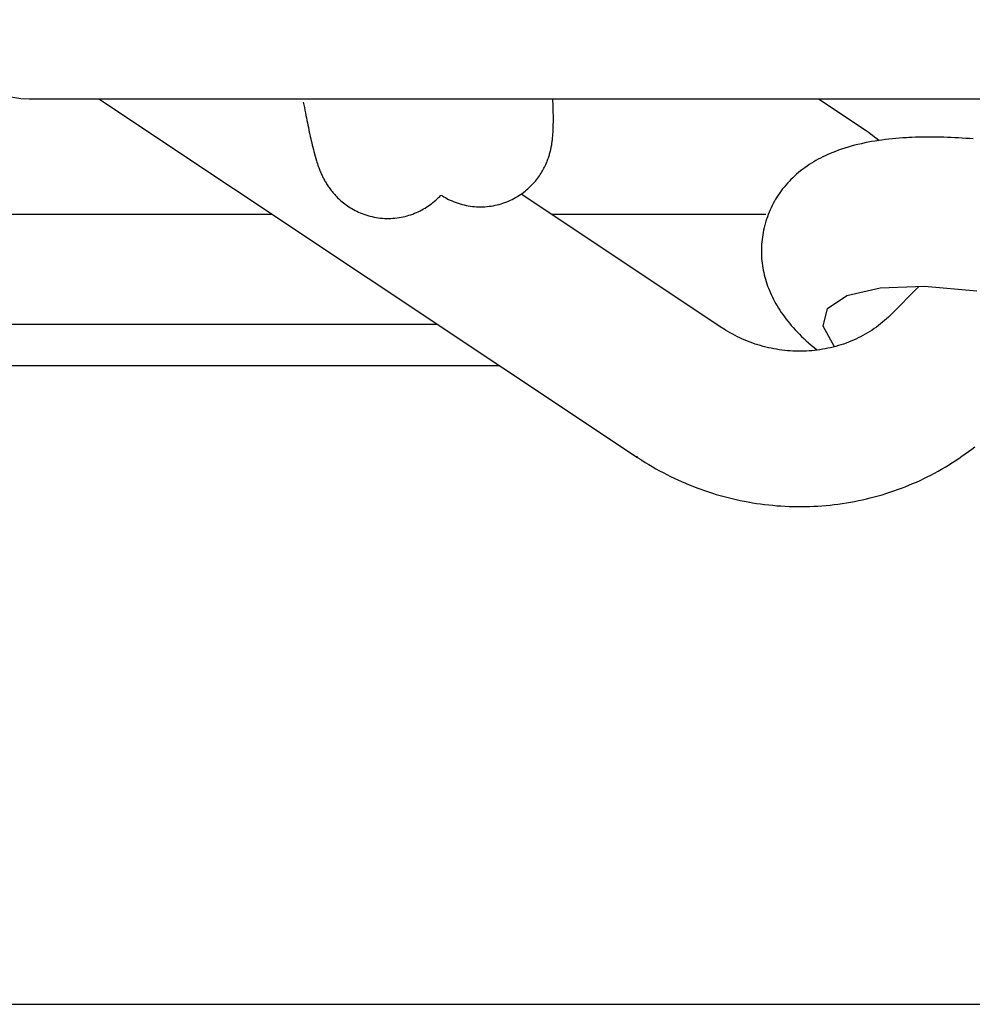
# Model space of a CAD drawing. Extents: x -169 to 2224, y 0 to 2796.
# Tile 387 of 530: x 1794.08 to 1794.806, y 984.015 to 984.764. Entities that reach past the tile are written whole.
import ezdxf

# ---------------------------------------------------------------- set-up
doc = ezdxf.new("R2010")
doc.units = 0
doc.header["$MEASUREMENT"] = 0
doc.layers.add('FREEZE-LINES', color=8, linetype='CONTINUOUS', plot=False)
doc.layers.add('SPILL-BUCKET', color=1, linetype='CONTINUOUS')

msp = doc.modelspace()

# ---------------------------------------------------------------- linework, layer by layer
at = {"layer": 'FREEZE-LINES', "linetype": 'Continuous'}
msp.add_line((1468.41345, 984.01471), (1934.57169, 984.01471), dxfattribs=at)
at = {"layer": 'SPILL-BUCKET', "linetype": 'Continuous'}
msp.add_line((1794.08715, 984.704), (1795.77306, 984.704), dxfattribs=at)
at = {"layer": 'SPILL-BUCKET', "color": 1, "linetype": 'Continuous'}
for p, q in [((1794.14032, 984.704), (1794.55062, 984.43099)), ((1794.29605, 984.70146), (1794.29644, 984.69938)), ((1794.48616, 984.70206), (1794.48608, 984.70397)), ((1794.48623, 984.70022), (1794.48616, 984.70206)), ((1794.48628, 984.69842), (1794.48623, 984.70022)), ((1794.68831, 984.704), (1794.72459, 984.67986)), ((1794.29644, 984.69938), (1794.29684, 984.69732)), ((1794.29684, 984.69732), (1794.29723, 984.69531)), ((1794.29723, 984.69531), (1794.29762, 984.69332)), ((1794.29762, 984.69332), (1794.298, 984.69138)), ((1794.48634, 984.69657), (1794.48628, 984.69842)), ((1794.48638, 984.69477), (1794.48634, 984.69657)), ((1794.48641, 984.69311), (1794.48638, 984.69477)), ((1794.48644, 984.69149), (1794.48641, 984.69311)), ((1794.298, 984.69138), (1794.29838, 984.68947)), ((1794.29838, 984.68947), (1794.29876, 984.68759)), ((1794.29876, 984.68759), (1794.29913, 984.68574)), ((1794.29913, 984.68574), (1794.29951, 984.68393)), ((1794.48643, 984.68452), (1794.48645, 984.68631)), ((1794.48645, 984.68979), (1794.48644, 984.69149)), ((1794.48646, 984.68813), (1794.48645, 984.68979)), ((1794.48645, 984.68631), (1794.48646, 984.68813)), ((1794.29951, 984.68393), (1794.29988, 984.68215)), ((1794.29988, 984.68215), (1794.30025, 984.6804)), ((1794.30025, 984.6804), (1794.30062, 984.67867)), ((1794.30062, 984.67867), (1794.30099, 984.67698)), ((1794.48615, 984.67746), (1794.48622, 984.67851)), ((1794.48622, 984.67851), (1794.48628, 984.67979)), ((1794.48628, 984.67979), (1794.48634, 984.68106)), ((1794.48634, 984.68106), (1794.48639, 984.68279)), ((1794.48639, 984.68279), (1794.48643, 984.68452)), ((1794.72459, 984.67986), (1794.72534, 984.67935)), ((1794.72534, 984.67935), (1794.72608, 984.67884)), ((1794.72608, 984.67884), (1794.72778, 984.67765)), ((1794.72778, 984.67765), (1794.72944, 984.67642)), ((1794.30099, 984.67698), (1794.30136, 984.6753)), ((1794.30136, 984.6753), (1794.30173, 984.67366)), ((1794.30173, 984.67366), (1794.30211, 984.67202)), ((1794.30211, 984.67202), (1794.30248, 984.67041)), ((1794.30248, 984.67041), (1794.30287, 984.66878)), ((1794.4853, 984.6697), (1794.48542, 984.67048)), ((1794.48542, 984.67048), (1794.48553, 984.67124)), ((1794.48553, 984.67124), (1794.48563, 984.67206)), ((1794.48563, 984.67206), (1794.48573, 984.67284)), ((1794.48573, 984.67284), (1794.48583, 984.67371)), ((1794.48583, 984.67371), (1794.48591, 984.67454)), ((1794.48591, 984.67454), (1794.486, 984.67548)), ((1794.486, 984.67548), (1794.48607, 984.6764)), ((1794.48607, 984.6764), (1794.48615, 984.67746)), ((1794.72361, 984.67045), (1794.72102, 984.66989)), ((1794.72621, 984.67097), (1794.72361, 984.67045)), ((1794.72882, 984.67145), (1794.72621, 984.67097)), ((1794.73145, 984.67189), (1794.72882, 984.67145)), ((1794.72944, 984.67642), (1794.73109, 984.67517)), ((1794.73109, 984.67517), (1794.7327, 984.67388)), ((1794.73406, 984.6723), (1794.73145, 984.67189)), ((1794.7327, 984.67388), (1794.73453, 984.67236)), ((1794.7367, 984.67267), (1794.73406, 984.6723)), ((1794.73933, 984.67301), (1794.7367, 984.67267)), ((1794.74198, 984.67332), (1794.73933, 984.67301)), ((1794.74462, 984.67359), (1794.74198, 984.67332)), ((1794.74728, 984.67384), (1794.74462, 984.67359)), ((1794.74994, 984.67405), (1794.74728, 984.67384)), ((1794.75261, 984.67424), (1794.74994, 984.67405)), ((1794.75395, 984.67432), (1794.75261, 984.67424)), ((1794.75529, 984.6744), (1794.75395, 984.67432)), ((1794.75715, 984.67451), (1794.75529, 984.6744)), ((1794.75831, 984.67457), (1794.75715, 984.67451)), ((1794.75948, 984.67462), (1794.75831, 984.67457)), ((1794.76215, 984.67474), (1794.75948, 984.67462)), ((1794.76485, 984.67483), (1794.76215, 984.67474)), ((1794.76753, 984.67489), (1794.76485, 984.67483)), ((1794.77024, 984.67493), (1794.76753, 984.67489)), ((1794.77294, 984.67495), (1794.77024, 984.67493)), ((1794.77567, 984.67494), (1794.77294, 984.67495)), ((1794.77838, 984.67491), (1794.77567, 984.67494)), ((1794.78112, 984.67486), (1794.77838, 984.67491)), ((1794.78386, 984.67479), (1794.78112, 984.67486)), ((1794.78661, 984.6747), (1794.78386, 984.67479)), ((1794.78936, 984.67458), (1794.78661, 984.6747)), ((1794.79213, 984.67445), (1794.78936, 984.67458)), ((1794.7949, 984.67429), (1794.79213, 984.67445)), ((1794.79768, 984.67412), (1794.7949, 984.67429)), ((1794.80047, 984.67392), (1794.79768, 984.67412)), ((1794.80326, 984.67371), (1794.80047, 984.67392)), ((1794.80606, 984.67348), (1794.80326, 984.67371)), ((1794.30287, 984.66878), (1794.30326, 984.66719)), ((1794.30326, 984.66719), (1794.30367, 984.66554)), ((1794.30367, 984.66554), (1794.30409, 984.66393)), ((1794.30409, 984.66393), (1794.30456, 984.66217)), ((1794.48364, 984.66217), (1794.48386, 984.66295)), ((1794.48386, 984.66295), (1794.48405, 984.6637)), ((1794.48405, 984.6637), (1794.48425, 984.66447)), ((1794.48425, 984.66447), (1794.48442, 984.66521)), ((1794.48442, 984.66521), (1794.48459, 984.66597)), ((1794.48459, 984.66597), (1794.48475, 984.6667)), ((1794.48475, 984.6667), (1794.4849, 984.66746)), ((1794.4849, 984.66746), (1794.48504, 984.66819)), ((1794.48504, 984.66819), (1794.48517, 984.66896)), ((1794.48517, 984.66896), (1794.4853, 984.6697)), ((1794.69932, 984.66324), (1794.69733, 984.66241)), ((1794.70132, 984.66403), (1794.69932, 984.66324)), ((1794.70365, 984.6649), (1794.70132, 984.66403)), ((1794.706, 984.66572), (1794.70365, 984.6649)), ((1794.70843, 984.66651), (1794.706, 984.66572)), ((1794.71087, 984.66726), (1794.70843, 984.66651)), ((1794.71337, 984.66798), (1794.71087, 984.66726)), ((1794.71589, 984.66866), (1794.71337, 984.66798)), ((1794.71845, 984.6693), (1794.71589, 984.66866)), ((1794.72102, 984.66989), (1794.71845, 984.6693)), ((1794.30456, 984.66217), (1794.30503, 984.66044)), ((1794.30503, 984.66044), (1794.30556, 984.65861)), ((1794.30556, 984.65861), (1794.30612, 984.65676)), ((1794.30612, 984.65676), (1794.30645, 984.6557)), ((1794.30645, 984.6557), (1794.3068, 984.65462)), ((1794.481, 984.6548), (1794.48137, 984.65567)), ((1794.48137, 984.65567), (1794.48172, 984.65653)), ((1794.48172, 984.65653), (1794.48205, 984.65736)), ((1794.48205, 984.65736), (1794.48236, 984.6582)), ((1794.48236, 984.6582), (1794.48264, 984.65901)), ((1794.48264, 984.65901), (1794.48292, 984.65982)), ((1794.48292, 984.65982), (1794.48317, 984.66061)), ((1794.48317, 984.66061), (1794.48342, 984.6614)), ((1794.48342, 984.6614), (1794.48364, 984.66217)), ((1794.68315, 984.65507), (1794.68139, 984.65395)), ((1794.68479, 984.65607), (1794.68315, 984.65507)), ((1794.68644, 984.65703), (1794.68479, 984.65607)), ((1794.68817, 984.65799), (1794.68644, 984.65703)), ((1794.6899, 984.65891), (1794.68817, 984.65799)), ((1794.69171, 984.65983), (1794.6899, 984.65891)), ((1794.69352, 984.66071), (1794.69171, 984.65983)), ((1794.69542, 984.66158), (1794.69352, 984.66071)), ((1794.69733, 984.66241), (1794.69542, 984.66158)), ((1794.3068, 984.65462), (1794.30713, 984.65365)), ((1794.30713, 984.65365), (1794.30747, 984.65267)), ((1794.30747, 984.65267), (1794.30778, 984.65181)), ((1794.30778, 984.65181), (1794.30811, 984.65093)), ((1794.30811, 984.65093), (1794.30841, 984.65014)), ((1794.30841, 984.65014), (1794.30874, 984.64933)), ((1794.30874, 984.64933), (1794.30904, 984.64858)), ((1794.30904, 984.64858), (1794.30937, 984.64781)), ((1794.30937, 984.64781), (1794.30968, 984.64709)), ((1794.47707, 984.64737), (1794.47767, 984.64835)), ((1794.47767, 984.64835), (1794.47823, 984.6493)), ((1794.47823, 984.6493), (1794.47876, 984.65025)), ((1794.47876, 984.65025), (1794.47927, 984.65119)), ((1794.47927, 984.65119), (1794.47974, 984.65211)), ((1794.47974, 984.65211), (1794.48018, 984.65302)), ((1794.48018, 984.65302), (1794.4806, 984.65392)), ((1794.4806, 984.65392), (1794.481, 984.6548)), ((1794.67318, 984.64788), (1794.67167, 984.64661)), ((1794.67474, 984.64915), (1794.67318, 984.64788)), ((1794.67632, 984.65038), (1794.67474, 984.64915)), ((1794.67798, 984.6516), (1794.67632, 984.65038)), ((1794.67965, 984.65278), (1794.67798, 984.6516)), ((1794.68139, 984.65395), (1794.67965, 984.65278)), ((1794.30968, 984.64709), (1794.31001, 984.64635)), ((1794.31001, 984.64635), (1794.31033, 984.64566)), ((1794.31033, 984.64566), (1794.31068, 984.64493)), ((1794.31068, 984.64493), (1794.31102, 984.64424)), ((1794.31102, 984.64424), (1794.31138, 984.64352)), ((1794.31138, 984.64352), (1794.31174, 984.64284)), ((1794.31174, 984.64284), (1794.31213, 984.64212)), ((1794.31213, 984.64212), (1794.31251, 984.64143)), ((1794.31251, 984.64143), (1794.31292, 984.64072)), ((1794.31292, 984.64072), (1794.31333, 984.64002)), ((1794.31333, 984.64002), (1794.31377, 984.6393)), ((1794.47103, 984.63946), (1794.47192, 984.64045)), ((1794.47192, 984.64045), (1794.47276, 984.64144)), ((1794.47276, 984.64144), (1794.47357, 984.64244)), ((1794.47357, 984.64244), (1794.47434, 984.64343)), ((1794.47434, 984.64343), (1794.47508, 984.64443)), ((1794.47508, 984.64443), (1794.47578, 984.64541)), ((1794.47578, 984.64541), (1794.47644, 984.6464)), ((1794.47644, 984.6464), (1794.47707, 984.64737)), ((1794.66604, 984.6412), (1794.66472, 984.63978)), ((1794.66738, 984.64258), (1794.66604, 984.6412)), ((1794.66877, 984.64395), (1794.66738, 984.64258)), ((1794.6702, 984.64528), (1794.66877, 984.64395)), ((1794.67167, 984.64661), (1794.6702, 984.64528)), ((1794.31377, 984.6393), (1794.31422, 984.63859)), ((1794.31422, 984.63859), (1794.31469, 984.63787)), ((1794.31469, 984.63787), (1794.31517, 984.63715)), ((1794.31517, 984.63715), (1794.31568, 984.63641)), ((1794.31568, 984.63641), (1794.31621, 984.63568)), ((1794.31621, 984.63568), (1794.31676, 984.63493)), ((1794.31676, 984.63493), (1794.31734, 984.63418)), ((1794.31734, 984.63418), (1794.31794, 984.63342)), ((1794.31794, 984.63342), (1794.31857, 984.63266)), ((1794.31857, 984.63266), (1794.31923, 984.63189)), ((1794.46269, 984.63206), (1794.46385, 984.63292)), ((1794.46385, 984.63292), (1794.46498, 984.6338)), ((1794.46498, 984.6338), (1794.46608, 984.6347)), ((1794.46608, 984.6347), (1794.46713, 984.63562)), ((1794.46713, 984.63562), (1794.46816, 984.63657)), ((1794.46816, 984.63657), (1794.46915, 984.63752)), ((1794.46915, 984.63752), (1794.47011, 984.63849)), ((1794.47011, 984.63849), (1794.47103, 984.63946)), ((1794.6599, 984.63389), (1794.6588, 984.63237)), ((1794.66105, 984.63541), (1794.6599, 984.63389)), ((1794.66223, 984.63688), (1794.66105, 984.63541)), ((1794.66346, 984.63835), (1794.66223, 984.63688)), ((1794.66472, 984.63978), (1794.66346, 984.63835)), ((1794.31923, 984.63189), (1794.31992, 984.63111)), ((1794.31992, 984.63111), (1794.32063, 984.63033)), ((1794.32063, 984.63033), (1794.32138, 984.62955)), ((1794.32138, 984.62955), (1794.32216, 984.62876)), ((1794.32216, 984.62876), (1794.32298, 984.62797)), ((1794.32298, 984.62797), (1794.32382, 984.62719)), ((1794.32382, 984.62719), (1794.32471, 984.6264)), ((1794.32471, 984.6264), (1794.32563, 984.62562)), ((1794.32563, 984.62562), (1794.32658, 984.62484)), ((1794.39367, 984.62421), (1794.39479, 984.6251)), ((1794.39479, 984.6251), (1794.39588, 984.626)), ((1794.39588, 984.626), (1794.39694, 984.62693)), ((1794.39694, 984.62693), (1794.39796, 984.62787)), ((1794.39796, 984.62787), (1794.39895, 984.62883)), ((1794.39895, 984.62883), (1794.39988, 984.62978)), ((1794.39988, 984.62978), (1794.40078, 984.63074)), ((1794.40099, 984.63078), (1794.40201, 984.63013)), ((1794.40201, 984.63013), (1794.40305, 984.62949)), ((1794.40305, 984.62949), (1794.40423, 984.6288)), ((1794.40423, 984.6288), (1794.40544, 984.62815)), ((1794.40544, 984.62815), (1794.40668, 984.62751)), ((1794.40668, 984.62751), (1794.40794, 984.6269)), ((1794.40794, 984.6269), (1794.40938, 984.62626)), ((1794.40938, 984.62626), (1794.41085, 984.62565)), ((1794.41085, 984.62565), (1794.41234, 984.62509)), ((1794.41234, 984.62509), (1794.41385, 984.62456)), ((1794.4481, 984.6246), (1794.44954, 984.6251)), ((1794.44954, 984.6251), (1794.45097, 984.62565)), ((1794.45097, 984.62565), (1794.45237, 984.62623)), ((1794.45237, 984.62623), (1794.45375, 984.62684)), ((1794.45375, 984.62684), (1794.45511, 984.62749)), ((1794.45511, 984.62749), (1794.45644, 984.62818)), ((1794.45644, 984.62818), (1794.45775, 984.62889)), ((1794.45775, 984.62889), (1794.45903, 984.62964)), ((1794.45903, 984.62964), (1794.46028, 984.63042)), ((1794.46028, 984.63042), (1794.4615, 984.63123)), ((1794.4615, 984.63123), (1794.46269, 984.63206)), ((1794.61476, 984.5298), (1794.4619, 984.63151)), ((1794.65479, 984.62603), (1794.65389, 984.6244)), ((1794.65572, 984.62764), (1794.65479, 984.62603)), ((1794.65671, 984.62924), (1794.65572, 984.62764)), ((1794.65773, 984.63081), (1794.65671, 984.62924)), ((1794.6588, 984.63237), (1794.65773, 984.63081)), ((1794.32658, 984.62484), (1794.32757, 984.62407)), ((1794.32757, 984.62407), (1794.3286, 984.62331)), ((1794.3286, 984.62331), (1794.32966, 984.62257)), ((1794.32966, 984.62257), (1794.33075, 984.62183)), ((1794.33075, 984.62183), (1794.33188, 984.62112)), ((1794.33188, 984.62112), (1794.33304, 984.62042)), ((1794.33304, 984.62042), (1794.33422, 984.61975)), ((1794.33422, 984.61975), (1794.33544, 984.61909)), ((1794.33544, 984.61909), (1794.33669, 984.61847)), ((1794.33669, 984.61847), (1794.33796, 984.61787)), ((1794.33796, 984.61787), (1794.33926, 984.6173)), ((1794.38223, 984.61747), (1794.38361, 984.61809)), ((1794.38361, 984.61809), (1794.38496, 984.61875)), ((1794.38496, 984.61875), (1794.38629, 984.61944)), ((1794.38629, 984.61944), (1794.38759, 984.62017)), ((1794.38759, 984.62017), (1794.38886, 984.62092)), ((1794.38886, 984.62092), (1794.39011, 984.6217)), ((1794.39011, 984.6217), (1794.39133, 984.62251)), ((1794.39133, 984.62251), (1794.39251, 984.62335)), ((1794.39251, 984.62335), (1794.39367, 984.62421)), ((1794.41385, 984.62456), (1794.41539, 984.62408)), ((1794.41539, 984.62408), (1794.41694, 984.62364)), ((1794.41694, 984.62364), (1794.4185, 984.62325)), ((1794.4185, 984.62325), (1794.42007, 984.62291)), ((1794.42007, 984.62291), (1794.42165, 984.62261)), ((1794.42165, 984.62261), (1794.42324, 984.62236)), ((1794.42324, 984.62236), (1794.42483, 984.62216)), ((1794.42483, 984.62216), (1794.42642, 984.622)), ((1794.42642, 984.622), (1794.42802, 984.62189)), ((1794.42802, 984.62189), (1794.42961, 984.62183)), ((1794.42961, 984.62183), (1794.4312, 984.62181)), ((1794.4312, 984.62181), (1794.43279, 984.62185)), ((1794.43279, 984.62185), (1794.43437, 984.62192)), ((1794.43437, 984.62192), (1794.43594, 984.62205)), ((1794.43594, 984.62205), (1794.43751, 984.62221)), ((1794.43751, 984.62221), (1794.43906, 984.62243)), ((1794.43906, 984.62243), (1794.4406, 984.62268)), ((1794.4406, 984.62268), (1794.44214, 984.62298)), ((1794.44214, 984.62298), (1794.44365, 984.62333)), ((1794.44365, 984.62333), (1794.44515, 984.62371)), ((1794.44515, 984.62371), (1794.44663, 984.62413)), ((1794.44663, 984.62413), (1794.4481, 984.6246)), ((1794.65074, 984.6177), (1794.65006, 984.61599)), ((1794.65146, 984.6194), (1794.65074, 984.6177)), ((1794.65223, 984.62108), (1794.65146, 984.6194)), ((1794.65304, 984.62275), (1794.65223, 984.62108)), ((1794.65389, 984.6244), (1794.65304, 984.62275)), ((1794.33926, 984.6173), (1794.34073, 984.6167)), ((1794.34073, 984.6167), (1794.34222, 984.61614)), ((1794.34222, 984.61614), (1794.34374, 984.61562)), ((1794.34374, 984.61562), (1794.34527, 984.61515)), ((1794.34527, 984.61515), (1794.34682, 984.61472)), ((1794.34682, 984.61472), (1794.34839, 984.61433)), ((1794.34839, 984.61433), (1794.34996, 984.614)), ((1794.34996, 984.614), (1794.35154, 984.61371)), ((1794.35154, 984.61371), (1794.35313, 984.61347)), ((1794.35313, 984.61347), (1794.35472, 984.61327)), ((1794.35472, 984.61327), (1794.35632, 984.61312)), ((1794.35632, 984.61312), (1794.35791, 984.61302)), ((1794.35791, 984.61302), (1794.3595, 984.61297)), ((1794.3595, 984.61297), (1794.3611, 984.61296)), ((1794.3611, 984.61296), (1794.36268, 984.613)), ((1794.36268, 984.613), (1794.36426, 984.61308)), ((1794.36426, 984.61308), (1794.36583, 984.61322)), ((1794.36583, 984.61322), (1794.3674, 984.61339)), ((1794.3674, 984.61339), (1794.36895, 984.61361)), ((1794.36895, 984.61361), (1794.37049, 984.61388)), ((1794.37049, 984.61388), (1794.37202, 984.61418)), ((1794.37202, 984.61418), (1794.37353, 984.61453)), ((1794.37353, 984.61453), (1794.37503, 984.61492)), ((1794.37503, 984.61492), (1794.37651, 984.61536)), ((1794.37651, 984.61536), (1794.37797, 984.61583)), ((1794.37797, 984.61583), (1794.37941, 984.61634)), ((1794.37941, 984.61634), (1794.38083, 984.61689)), ((1794.38083, 984.61689), (1794.38223, 984.61747)), ((1794.64829, 984.61078), (1794.64748, 984.60788)), ((1794.64883, 984.61253), (1794.64829, 984.61078)), ((1794.64942, 984.61427), (1794.64883, 984.61253)), ((1794.65006, 984.61599), (1794.64942, 984.61427)), ((1794.64656, 984.6041), (1794.6462, 984.60232)), ((1794.64698, 984.60587), (1794.64656, 984.6041)), ((1794.64699, 984.60591), (1794.64698, 984.60587)), ((1794.647, 984.60594), (1794.64699, 984.60591)), ((1794.64734, 984.60732), (1794.647, 984.60593)), ((1794.64744, 984.60773), (1794.64734, 984.60732)), ((1794.64517, 984.59514), (1794.64503, 984.59334)), ((1794.64536, 984.59694), (1794.64517, 984.59514)), ((1794.6456, 984.59873), (1794.64536, 984.59694)), ((1794.64588, 984.60053), (1794.6456, 984.59873)), ((1794.6462, 984.60232), (1794.64588, 984.60053)), ((1794.64487, 984.58973), (1794.64485, 984.58793)), ((1794.64485, 984.58793), (1794.64488, 984.58613)), ((1794.64493, 984.59154), (1794.64487, 984.58973)), ((1794.64503, 984.59334), (1794.64493, 984.59154)), ((1794.64488, 984.58613), (1794.64495, 984.58433)), ((1794.64495, 984.58433), (1794.64507, 984.58254)), ((1794.64507, 984.58254), (1794.64522, 984.58075)), ((1794.64522, 984.58075), (1794.64542, 984.57896)), ((1794.64542, 984.57896), (1794.64566, 984.57719)), ((1794.64566, 984.57719), (1794.64594, 984.57541)), ((1794.64594, 984.57541), (1794.64627, 984.57364)), ((1794.64627, 984.57364), (1794.64663, 984.57188)), ((1794.64663, 984.57188), (1794.64703, 984.57013)), ((1794.64703, 984.57013), (1794.64748, 984.56838)), ((1794.64748, 984.56838), (1794.64796, 984.56664)), ((1794.64796, 984.56664), (1794.64849, 984.56491)), ((1794.64849, 984.56491), (1794.64905, 984.56319)), ((1794.64905, 984.56319), (1794.64966, 984.56147)), ((1794.64966, 984.56147), (1794.6503, 984.55977)), ((1794.6503, 984.55977), (1794.65098, 984.55806)), ((1794.65098, 984.55806), (1794.6517, 984.55637)), ((1794.71004, 984.55442), (1794.73536, 984.56022)), ((1794.73536, 984.56022), (1794.76917, 984.5614)), ((1794.76483, 984.56125), (1794.74311, 984.53932)), ((1794.76917, 984.5614), (1794.80886, 984.55786)), ((1794.6517, 984.55637), (1794.65246, 984.55468)), ((1794.65246, 984.55468), (1794.65326, 984.55301)), ((1794.65326, 984.55301), (1794.65411, 984.55133)), ((1794.65411, 984.55133), (1794.65498, 984.54968)), ((1794.69517, 984.54444), (1794.71004, 984.55442)), ((1794.65498, 984.54968), (1794.65591, 984.548)), ((1794.65591, 984.548), (1794.65687, 984.54636)), ((1794.65687, 984.54636), (1794.65789, 984.5447)), ((1794.65789, 984.5447), (1794.65893, 984.54306)), ((1794.65893, 984.54306), (1794.66004, 984.5414)), ((1794.69189, 984.53105), (1794.69517, 984.54444)), ((1794.66004, 984.5414), (1794.66117, 984.53977)), ((1794.66117, 984.53977), (1794.66237, 984.53811)), ((1794.66237, 984.53811), (1794.6636, 984.53647)), ((1794.6636, 984.53647), (1794.6649, 984.53481)), ((1794.73873, 984.53527), (1794.7372, 984.53398)), ((1794.74022, 984.53658), (1794.73873, 984.53527)), ((1794.74168, 984.53794), (1794.74022, 984.53658)), ((1794.74311, 984.53932), (1794.74168, 984.53794)), ((1794.61531, 984.52943), (1794.61476, 984.5298)), ((1794.61587, 984.52907), (1794.61531, 984.52943)), ((1794.61762, 984.52796), (1794.61587, 984.52907)), ((1794.6194, 984.52688), (1794.61762, 984.52796)), ((1794.6649, 984.53481), (1794.66623, 984.53318)), ((1794.66623, 984.53318), (1794.66764, 984.53151)), ((1794.66764, 984.53151), (1794.66908, 984.52987)), ((1794.66908, 984.52987), (1794.6706, 984.52819)), ((1794.6706, 984.52819), (1794.67216, 984.52655)), ((1794.70046, 984.51529), (1794.69189, 984.53105)), ((1794.72916, 984.52803), (1794.72747, 984.52695)), ((1794.73082, 984.52916), (1794.72916, 984.52803)), ((1794.73246, 984.53031), (1794.73082, 984.52916)), ((1794.73407, 984.5315), (1794.73246, 984.53031)), ((1794.73565, 984.53272), (1794.73407, 984.5315)), ((1794.7372, 984.53398), (1794.73565, 984.53272)), ((1794.6212, 984.52584), (1794.6194, 984.52688)), ((1794.62302, 984.52483), (1794.6212, 984.52584)), ((1794.62486, 984.52386), (1794.62302, 984.52483)), ((1794.62672, 984.52292), (1794.62486, 984.52386)), ((1794.62859, 984.52202), (1794.62672, 984.52292)), ((1794.63049, 984.52115), (1794.62859, 984.52202)), ((1794.6324, 984.52032), (1794.63049, 984.52115)), ((1794.63434, 984.51953), (1794.6324, 984.52032)), ((1794.67216, 984.52655), (1794.6738, 984.52487)), ((1794.6738, 984.52487), (1794.67547, 984.52321)), ((1794.67547, 984.52321), (1794.67723, 984.52153)), ((1794.67723, 984.52153), (1794.67901, 984.51988)), ((1794.71499, 984.52034), (1794.71312, 984.51954)), ((1794.71684, 984.52117), (1794.71499, 984.52034)), ((1794.71866, 984.52204), (1794.71684, 984.52117)), ((1794.72047, 984.52295), (1794.71866, 984.52204)), ((1794.72225, 984.5239), (1794.72047, 984.52295)), ((1794.72402, 984.52488), (1794.72225, 984.5239)), ((1794.72575, 984.52589), (1794.72402, 984.52488)), ((1794.72747, 984.52695), (1794.72575, 984.52589)), ((1794.63628, 984.51877), (1794.63434, 984.51953)), ((1794.63824, 984.51805), (1794.63628, 984.51877)), ((1794.64022, 984.51737), (1794.63824, 984.51805)), ((1794.64221, 984.51673), (1794.64022, 984.51737)), ((1794.64421, 984.51613), (1794.64221, 984.51673)), ((1794.64622, 984.51557), (1794.64421, 984.51613)), ((1794.64824, 984.51504), (1794.64622, 984.51557)), ((1794.65027, 984.51456), (1794.64824, 984.51504)), ((1794.65231, 984.51411), (1794.65027, 984.51456)), ((1794.65436, 984.51371), (1794.65231, 984.51411)), ((1794.65642, 984.51334), (1794.65436, 984.51371)), ((1794.65848, 984.51302), (1794.65642, 984.51334)), ((1794.66054, 984.51273), (1794.65848, 984.51302)), ((1794.66262, 984.51248), (1794.66054, 984.51273)), ((1794.67901, 984.51988), (1794.68088, 984.5182)), ((1794.68088, 984.5182), (1794.68279, 984.51656)), ((1794.68279, 984.51656), (1794.68476, 984.5149)), ((1794.68476, 984.5149), (1794.68676, 984.51327)), ((1794.68746, 984.51273), (1794.68541, 984.51248)), ((1794.68676, 984.51327), (1794.68745, 984.51272)), ((1794.6895, 984.51301), (1794.68746, 984.51273)), ((1794.69154, 984.51334), (1794.6895, 984.51301)), ((1794.69357, 984.5137), (1794.69154, 984.51334)), ((1794.69558, 984.51411), (1794.69357, 984.5137)), ((1794.69758, 984.51456), (1794.69558, 984.51411)), ((1794.69958, 984.51504), (1794.69758, 984.51456)), ((1794.70156, 984.51557), (1794.69958, 984.51504)), ((1794.70352, 984.51613), (1794.70156, 984.51557)), ((1794.70547, 984.51674), (1794.70352, 984.51613)), ((1794.70741, 984.51738), (1794.70547, 984.51674)), ((1794.70933, 984.51806), (1794.70741, 984.51738)), ((1794.71123, 984.51878), (1794.70933, 984.51806)), ((1794.71312, 984.51954), (1794.71123, 984.51878)), ((1794.66469, 984.51228), (1794.66262, 984.51248)), ((1794.66676, 984.51212), (1794.66469, 984.51228)), ((1794.66884, 984.512), (1794.66676, 984.51212)), ((1794.67092, 984.51191), (1794.66884, 984.512)), ((1794.673, 984.51187), (1794.67092, 984.51191)), ((1794.67508, 984.51187), (1794.673, 984.51187)), ((1794.67715, 984.51191), (1794.67508, 984.51187)), ((1794.67922, 984.51199), (1794.67715, 984.51191)), ((1794.68129, 984.51212), (1794.67922, 984.51199)), ((1794.68335, 984.51228), (1794.68129, 984.51212)), ((1794.68541, 984.51248), (1794.68335, 984.51228)), ((1794.80506, 984.43729), (1794.80748, 984.43916)), ((1794.55062, 984.43099), (1794.55034, 984.43194)), ((1794.55062, 984.43099), (1794.5522, 984.42995)), ((1794.79256, 984.42846), (1794.79512, 984.43015)), ((1794.79512, 984.43015), (1794.79765, 984.43188)), ((1794.79765, 984.43188), (1794.80014, 984.43365)), ((1794.80014, 984.43365), (1794.80262, 984.43545)), ((1794.80262, 984.43545), (1794.80506, 984.43729)), ((1794.5522, 984.42995), (1794.55379, 984.42892)), ((1794.55379, 984.42892), (1794.55644, 984.42725)), ((1794.55644, 984.42725), (1794.5591, 984.42562)), ((1794.5591, 984.42562), (1794.5618, 984.42402)), ((1794.5618, 984.42402), (1794.56451, 984.42247)), ((1794.7821, 984.42205), (1794.78475, 984.4236)), ((1794.78475, 984.4236), (1794.78738, 984.42518)), ((1794.78738, 984.42518), (1794.78999, 984.4268)), ((1794.78999, 984.4268), (1794.79256, 984.42846)), ((1794.56451, 984.42247), (1794.56724, 984.42095)), ((1794.56724, 984.42095), (1794.57, 984.41947)), ((1794.57, 984.41947), (1794.57278, 984.41803)), ((1794.57278, 984.41803), (1794.57558, 984.41662)), ((1794.57558, 984.41662), (1794.5784, 984.41526)), ((1794.5784, 984.41526), (1794.58124, 984.41394)), ((1794.76848, 984.4149), (1794.77125, 984.41625)), ((1794.77125, 984.41625), (1794.77399, 984.41764)), ((1794.77399, 984.41764), (1794.77672, 984.41908)), ((1794.77672, 984.41908), (1794.77942, 984.42054)), ((1794.77942, 984.42054), (1794.7821, 984.42205)), ((1794.58124, 984.41394), (1794.58409, 984.41265)), ((1794.58409, 984.41265), (1794.58697, 984.41141)), ((1794.58697, 984.41141), (1794.58986, 984.4102)), ((1794.58986, 984.4102), (1794.59277, 984.40904)), ((1794.59277, 984.40904), (1794.59569, 984.40791)), ((1794.59569, 984.40791), (1794.59864, 984.40683)), ((1794.75146, 984.40762), (1794.75435, 984.40873)), ((1794.75435, 984.40873), (1794.75721, 984.40988)), ((1794.75721, 984.40988), (1794.76006, 984.41108)), ((1794.76006, 984.41108), (1794.76289, 984.41231)), ((1794.76289, 984.41231), (1794.76569, 984.41358)), ((1794.76569, 984.41358), (1794.76848, 984.4149)), ((1794.59864, 984.40683), (1794.60159, 984.40579)), ((1794.60159, 984.40579), (1794.60456, 984.40479)), ((1794.60456, 984.40479), (1794.60755, 984.40383)), ((1794.60755, 984.40383), (1794.61055, 984.40291)), ((1794.61055, 984.40291), (1794.61356, 984.40204)), ((1794.61356, 984.40204), (1794.61658, 984.40121)), ((1794.61658, 984.40121), (1794.61961, 984.40042)), ((1794.61961, 984.40042), (1794.62266, 984.39967)), ((1794.72481, 984.39948), (1794.72783, 984.40021)), ((1794.72783, 984.40021), (1794.73083, 984.40099)), ((1794.73083, 984.40099), (1794.73382, 984.40181)), ((1794.73382, 984.40181), (1794.7368, 984.40268)), ((1794.7368, 984.40268), (1794.73976, 984.40358)), ((1794.73976, 984.40358), (1794.74271, 984.40453)), ((1794.74271, 984.40453), (1794.74564, 984.40552)), ((1794.74564, 984.40552), (1794.74856, 984.40655)), ((1794.74856, 984.40655), (1794.75146, 984.40762)), ((1794.62266, 984.39967), (1794.62571, 984.39897)), ((1794.62571, 984.39897), (1794.62878, 984.39831)), ((1794.62878, 984.39831), (1794.63185, 984.39769)), ((1794.63185, 984.39769), (1794.63493, 984.39711)), ((1794.63493, 984.39711), (1794.63802, 984.39658)), ((1794.63802, 984.39658), (1794.64111, 984.39609)), ((1794.64111, 984.39609), (1794.64421, 984.39565)), ((1794.64421, 984.39565), (1794.64732, 984.39525)), ((1794.64732, 984.39525), (1794.65043, 984.39489)), ((1794.65043, 984.39489), (1794.65354, 984.39458)), ((1794.65354, 984.39458), (1794.65666, 984.39431)), ((1794.65666, 984.39431), (1794.65979, 984.39408)), ((1794.65979, 984.39408), (1794.66291, 984.3939)), ((1794.66291, 984.3939), (1794.66603, 984.39376)), ((1794.66603, 984.39376), (1794.66916, 984.39367)), ((1794.66916, 984.39367), (1794.67228, 984.39362)), ((1794.67228, 984.39362), (1794.67541, 984.39361)), ((1794.67541, 984.39361), (1794.67854, 984.39365)), ((1794.67854, 984.39365), (1794.68166, 984.39373)), ((1794.68166, 984.39373), (1794.68478, 984.39386)), ((1794.68478, 984.39386), (1794.68789, 984.39403)), ((1794.68789, 984.39403), (1794.69101, 984.39424)), ((1794.69101, 984.39424), (1794.69412, 984.3945)), ((1794.69412, 984.3945), (1794.69722, 984.3948)), ((1794.69722, 984.3948), (1794.70032, 984.39515)), ((1794.70032, 984.39515), (1794.70341, 984.39553)), ((1794.70341, 984.39553), (1794.70649, 984.39597)), ((1794.70649, 984.39597), (1794.70957, 984.39645)), ((1794.70957, 984.39645), (1794.71264, 984.39697)), ((1794.71264, 984.39697), (1794.7157, 984.39753)), ((1794.7157, 984.39753), (1794.71875, 984.39814)), ((1794.71875, 984.39814), (1794.72178, 984.39879)), ((1794.72178, 984.39879), (1794.72481, 984.39948))]:
    msp.add_line(p, q, dxfattribs=at)
at = {"layer": 'SPILL-BUCKET', "color": 7, "linetype": 'Continuous'}
for p, q in [((1794.27217, 984.61606), (1792.93596, 984.61606)), ((1794.64814, 984.61606), (1794.48492, 984.61606)), ((1794.39816, 984.53223), (1792.93156, 984.53223)), ((1792.59857, 984.50101), (1794.44563, 984.50101))]:
    msp.add_line(p, q, dxfattribs=at)
at = {"layer": 'SPILL-BUCKET', "linetype": 'Continuous'}
msp.add_arc((1794.08715, 984.76646), 0.06246, 182, 270, dxfattribs=at)

doc.saveas('drawing.dxf')
